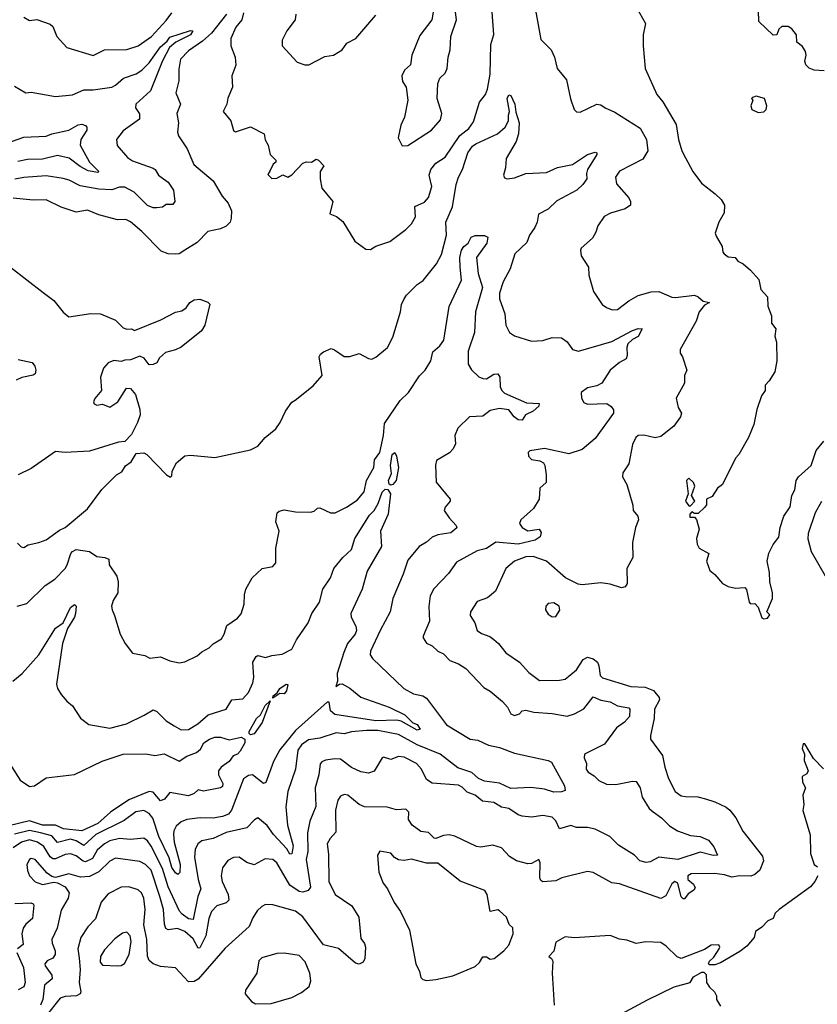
# Model space of a CAD drawing. Extents: x 1268547 to 1425625, y 515768 to 616754.
# Tile 294 of 507: x 1386953 to 1391211, y 542069 to 547325. Entities that reach past the tile are written whole.
import ezdxf

# ---------------------------------------------------------------- set-up
doc = ezdxf.new("R2010")
doc.units = 0

msp = doc.modelspace()

# ---------------------------------------------------------------- linework, layer by layer
at = {"layer": '0CON10XD'}
for points in [[(1389700, 547415), (1389735, 547220), (1389790, 547165), (1389808, 547125), (1389822, 547065), (1389873.1, 547005), (1389893.2, 546903.2), (1389913.8, 546845), (1389925, 546833.8), (1389945, 546831.4), (1390035, 546874.3), (1390055, 546870.8), (1390078.8, 546855), (1390131.1, 546831.1), (1390265, 546745.7), (1390299.1, 546685), (1390306.2, 546625), (1390279.5, 546580.5), (1390155, 546517.3), (1390134.6, 546485), (1390138.6, 546448.6), (1390205.5, 546375), (1390214.4, 546355), (1390214.2, 546335), (1390186.2, 546315), (1390107, 546293), (1390074.2, 546275), (1390040, 546225), (1390029.1, 546190.9), (1390010.6, 546159.4), (1389951.2, 546105), (1389946.2, 546095), (1389951.2, 546065), (1389990, 546005), (1389992.3, 545962.3), (1390016.2, 545875), (1390062, 545805), (1390085, 545788), (1390115.6, 545775.6), (1390145, 545778.9), (1390204.7, 545825.3), (1390255, 545853.1), (1390325, 545872.1), (1390364.5, 545874.5), (1390434.6, 545844.6), (1390455, 545841.9), (1390555, 545854.4), (1390575, 545845.7), (1390601.8, 545821.8), (1390635.6, 545815), (1390609.2, 545800.8), (1390579.7, 545765), (1390564.7, 545715.2), (1390478.8, 545565), (1390478.8, 545545), (1390491.2, 545525), (1390514.3, 545455), (1390502.5, 545425), (1390502, 545385), (1390458, 545305), (1390468.1, 545255), (1390485.5, 545225), (1390480.3, 545205), (1390444.7, 545155), (1390375, 545099.4), (1390345, 545093.5), (1390285, 545107.7), (1390255, 545106.4), (1390243.1, 545095), (1390225, 545056.7), (1390205.7, 544955), (1390173.2, 544906.8), (1390170.8, 544885), (1390195, 544843.3), (1390226.6, 544733.4), (1390228.7, 544705), (1390253.8, 544675), (1390256.9, 544655), (1390240, 544615), (1390224.6, 544534.6), (1390225.5, 544455), (1390194.6, 544395.4), (1390196.5, 544315), (1390185, 544297.1), (1390165, 544292.7), (1390105, 544312.2), (1390055, 544319.5), (1389955, 544308.7), (1389935, 544311.6), (1389866.2, 544345), (1389765, 544434.1), (1389695, 544458.8), (1389655, 544458.1), (1389595, 544435.5), (1389547.5, 544395), (1389493.1, 544275), (1389450.3, 544239.7), (1389395, 544220), (1389359.2, 544165), (1389358, 544145), (1389382, 544105), (1389394.5, 544064.5), (1389417.8, 544047.8), (1389463.4, 544033.4), (1389485, 544015.8), (1389509.2, 543995), (1389548, 543945), (1389622, 543895), (1389671.3, 543841.3), (1389727.8, 543797.8), (1389835, 543798.7), (1389865.6, 543805), (1389925, 543853.8), (1389960.5, 543909.5), (1389985, 543921.8), (1390015, 543912.5), (1390037.3, 543895), (1390045.7, 543875.7), (1390052.5, 543825), (1390065, 543812.2), (1390215, 543766.5), (1390291.9, 543761.9), (1390336, 543745), (1390366.2, 543706.2), (1390368.1, 543695), (1390341.9, 543645), (1390340.8, 543595), (1390320, 543505), (1390320.8, 543485), (1390385, 543396.7), (1390396.7, 543335), (1390416.9, 543275), (1390452, 543205), (1390485, 543182.9), (1390507.7, 543177.7), (1390573.1, 543176.9), (1390615, 543166.9), (1390665, 543150.5), (1390725, 543121.5), (1390744.4, 543105), (1390776.5, 543065), (1390812.8, 542992.8), (1390919.5, 542859.5), (1390924.6, 542834.6), (1390905, 542784.5), (1390877.8, 542762.2), (1390856.3, 542753.6), (1390795, 542755.1), (1390755, 542747.6), (1390715, 542760.4), (1390662.2, 542767.8), (1390537.5, 542765), (1390520, 542755), (1390520, 542735), (1390550, 542710), (1390559.3, 542690.7), (1390551.7, 542678.3), (1390521.5, 542658.5), (1390503, 542633), (1390495, 542632.5), (1390485, 542642.5), (1390467.5, 542715), (1390450, 542725), (1390435, 542712.5), (1390402.1, 542647.9), (1390375, 542633.8), (1390155, 542712.9), (1390115, 542718.5), (1390015, 542772.9), (1389985, 542778.6), (1389847.5, 542745), (1389815, 542728), (1389745, 542723.1), (1389735, 542730), (1389730.3, 542745), (1389731.7, 542825), (1389725, 542841.5), (1389685, 542820.4), (1389665, 542818.2), (1389605, 542835.6), (1389567.5, 542857.5), (1389525, 542903.8), (1389478.1, 542918.1), (1389415, 542908.8), (1389390.9, 542910.9), (1389276.9, 542966.9), (1389245, 542973.6), (1389215, 542970), (1389175, 542953.5), (1389165.6, 542955.6), (1389135.7, 542985.7), (1389095, 542991.9), (1389048.1, 543025), (1389029.4, 543055), (1389030, 543095), (1389015, 543110), (1388965, 543108), (1388915, 543121.4), (1388793.5, 543123.5), (1388765, 543136.6), (1388705, 543185.4), (1388685, 543189.6), (1388665, 543180), (1388651.5, 543158.5), (1388639, 543105), (1388641.2, 542988.8), (1388610, 542955), (1388594.6, 542925), (1388601.3, 542871.3), (1388602.9, 542725), (1388637.5, 542655), (1388726.4, 542595), (1388764, 542535), (1388775, 542420), (1388794.2, 542394.2), (1388800, 542375), (1388795.9, 542314.1), (1388786.7, 542295), (1388765, 542284.2), (1388745, 542288.6), (1388655, 542367.5), (1388575, 542386), (1388465, 542535.9), (1388425, 542566.6), (1388305, 542600.9), (1388265, 542601.2), (1388245, 542591.5), (1388221.3, 542568.7), (1388198.5, 542531.5), (1388177.5, 542485), (1388050.3, 542369.7), (1387905, 542202.9), (1387885, 542190.5), (1387855, 542190), (1387785, 542264), (1387705, 542270.9), (1387665.3, 542285.3), (1387645, 542303.1), (1387635.9, 542325.9), (1387631.2, 542415), (1387615.9, 542494.1), (1387623.4, 542575), (1387616.2, 542636.2), (1387603.5, 542665), (1387585, 542680.9), (1387535, 542696.2), (1387495, 542694.6), (1387425, 542658.5), (1387388.5, 542615), (1387356.9, 542525), (1387317.5, 542482.5), (1387278.5, 542425), (1387263.9, 542366.1), (1387270.2, 542315), (1387275.7, 542254.3), (1387270.8, 542185), (1387279.2, 542135), (1387275.5, 542125), (1387255.9, 542114.1), (1387195, 542111.7), (1387168.8, 542101.2), (1387092.5, 542005)], [(1390229.6, 547419.6), (1390294, 547305), (1390282.2, 547245), (1390281.4, 547185), (1390292.2, 547065), (1390354.3, 546925), (1390386, 546886), (1390458.5, 546765), (1390469.4, 546685), (1390487.1, 546625), (1390508.3, 546588.3), (1390546.2, 546515), (1390592.7, 546452.7), (1390666.7, 546395), (1390697.5, 546365), (1390715.9, 546335.9), (1390713.8, 546295), (1390685.9, 546244.1), (1390666.7, 546185), (1390670.5, 546170.5), (1390703.3, 546115), (1390706.7, 546085), (1390713.3, 546075), (1390735, 546060), (1390772.5, 546055), (1390786.1, 546036.1), (1390815, 546021.2), (1390855, 545988.8), (1390898.3, 545938.3), (1390910, 545885), (1390945.8, 545845), (1390946.4, 545796.4), (1390967.5, 545745), (1390967.1, 545705), (1390989.2, 545675), (1390984.2, 545635), (1390994.1, 545604.1), (1390995.8, 545505), (1390983.9, 545446.1), (1390955, 545397.5), (1390933.3, 545375), (1390933.3, 545345), (1390912.7, 545317.3), (1390888.5, 545245), (1390873.1, 545165), (1390843.1, 545095), (1390792, 545005), (1390774, 544985), (1390705, 544843.3), (1390677.5, 544825), (1390649.3, 544780.7), (1390620, 544765), (1390620, 544735), (1390609.3, 544720.7), (1390575, 544690), (1390555, 544690), (1390541.7, 544698.3), (1390530, 544685), (1390530, 544670), (1390555, 544670), (1390567, 544657), (1390580, 544605), (1390566.2, 544555), (1390570, 544525), (1390580, 544505), (1390632.5, 544475), (1390618.8, 544435), (1390636.7, 544385), (1390665, 544363.8), (1390705, 544316.2), (1390735, 544300), (1390775, 544290), (1390825, 544293.3), (1390833.9, 544283.9), (1390847.5, 544215), (1390855, 544207.5), (1390878.3, 544208.3), (1390895, 544190), (1390915, 544132.5), (1390925, 544127.5)], [(1386975, 547338.8), (1387005, 547320), (1387045, 547326.2), (1387115, 547302), (1387129.7, 547289.7), (1387151.9, 547235), (1387205, 547176.9), (1387345, 547133.6), (1387405, 547163.5), (1387525, 547165.5), (1387585.7, 547185), (1387656.4, 547235), (1387735, 547320.9), (1387765, 547362.5)], [(1388148.7, 547361.3), (1388139.3, 547325), (1388106.7, 547285), (1388080, 547225), (1388080, 547185), (1388103.3, 547125), (1388107.5, 547082.5), (1388086.2, 547025), (1388089.2, 546965), (1388064.2, 546905.8), (1388058.8, 546875), (1388038.8, 546835), (1388080.6, 546785), (1388094.4, 546734.4), (1388105, 546726.2), (1388185, 546753.3), (1388258.8, 546715), (1388264.2, 546684.2), (1388280, 546655), (1388290, 546605), (1388320, 546575), (1388320, 546565), (1388306.4, 546553.6), (1388289.3, 546520.7), (1388278.3, 546498.3), (1388298.3, 546478.3), (1388325, 546480), (1388357, 546497), (1388385, 546483.8), (1388405, 546496.2), (1388465, 546558.8), (1388485, 546566.7), (1388510, 546565), (1388535, 546580), (1388547.5, 546575), (1388577.5, 546545), (1388557.5, 546515), (1388557.5, 546475), (1388566.7, 546425), (1388624, 546355), (1388609.3, 546289.3), (1388645, 546274), (1388677.4, 546247.4), (1388742.2, 546142.2), (1388800.3, 546100.3), (1388825, 546098), (1388855, 546115.6), (1388929.5, 546140.5), (1389015, 546205.8), (1389044, 546235), (1389066.5, 546273.5), (1389062.6, 546327.4), (1389115, 546351.4), (1389135, 546375.7), (1389152.4, 546435), (1389138.8, 546495), (1389147.5, 546525), (1389175, 546560), (1389225, 546591.5), (1389303.3, 546706.7), (1389351.5, 546745), (1389375, 546779.4), (1389408.5, 546885), (1389439.6, 546925), (1389450.8, 546955), (1389464.5, 547035), (1389467.6, 547192.4), (1389484, 547246), (1389475.6, 547365)], [(1389160, 547365), (1389153.3, 547325), (1389088.7, 547241.3), (1389045.8, 547135), (1389038.6, 547085), (1389008, 547055), (1388993.8, 547025), (1388996.1, 546996.1), (1389016.7, 546965), (1389025.9, 546895.9), (1389008, 546805), (1388987.4, 546762.6), (1388974.4, 546695), (1388995, 546652.5)], [(1388995, 546652.5), (1389025, 546653.8), (1389152, 546735), (1389198.9, 546791.1), (1389207.1, 546825), (1389181.8, 546905), (1389185.6, 546984.4), (1389196.8, 547013.2), (1389225, 547040), (1389235.6, 547064.4), (1389240, 547125), (1389251.2, 547165), (1389254.1, 547235.9), (1389285.8, 547325), (1389280, 547365)], [(1391247.7, 547052.3), (1391195, 547055.7), (1391167.1, 547067.1), (1391150, 547085), (1391144.4, 547104.4), (1391151.4, 547135), (1391147.8, 547155), (1391131.3, 547181.3), (1391102.1, 547205), (1391099.5, 547245), (1391075, 547275.8), (1391055, 547288.1), (1391021.7, 547288.3), (1391006.6, 547275), (1390995.3, 547244.7), (1390975, 547242.2), (1390899.4, 547315), (1390897.5, 547375)], [(1388056.7, 547355), (1387976.7, 547253.4), (1387929.5, 547210.5), (1387855, 547158.8), (1387811.5, 547115), (1387801.9, 547061.9), (1387802, 546998), (1387787.3, 546935), (1387811.1, 546875), (1387791.8, 546825), (1387801.4, 546775), (1387795.7, 546725), (1387800.8, 546705), (1387846.5, 546636.5), (1387882.3, 546552.3), (1387985, 546465.6), (1388033.8, 546383.8), (1388066.8, 546345), (1388083.1, 546305), (1388081.2, 546265), (1388075.9, 546244.1), (1388055, 546222.9), (1388025, 546208.7), (1387956.9, 546195), (1387900, 546135), (1387834.1, 546094.1), (1387805, 546075.4), (1387786.8, 546073.2), (1387745, 546075.3), (1387708.9, 546088.9), (1387605, 546195.4), (1387545, 546245.6), (1387518.9, 546258.9), (1387475, 546257.5), (1387375, 546282.7), (1387315, 546307.8), (1387255, 546297.8), (1387175, 546325.3), (1387093.9, 546363.9), (1387025, 546360.9), (1386917.5, 546372.5)], [(1388426.7, 547355), (1388424, 547325), (1388378.8, 547265), (1388353.8, 547215), (1388353.8, 547185), (1388435, 547098.8), (1388475, 547084), (1388497.5, 547085), (1388581.2, 547128.8), (1388627.5, 547135), (1388675, 547164.2), (1388700.2, 547199.8), (1388746.9, 547225), (1388855, 547350)], [(1386925, 546970.8), (1386985, 546934), (1387015, 546938.8), (1387145, 546914.4), (1387235, 546923.6), (1387295, 546951.1), (1387345, 546950.8), (1387444.4, 546964.4), (1387465, 546975.6), (1387506.4, 547013.6), (1387575, 547035.3), (1387605, 547055.8), (1387645, 547095.3), (1387705, 547180.9), (1387739.8, 547210.2), (1387755, 547231.6), (1387865, 547267.7), (1387877.8, 547265), (1387865, 547244.4), (1387785.9, 547205), (1387752.8, 547177.2), (1387714.9, 547105), (1387651.9, 546945), (1387572.9, 546875), (1387571.8, 546855), (1387592.8, 546822.8), (1387593.1, 546795), (1387505, 546731.2), (1387469.5, 546685), (1387473, 546653), (1387528.7, 546588.7), (1387555, 546572), (1387665, 546533.3), (1387677.1, 546525), (1387694.6, 546494.6), (1387708.8, 546485), (1387745, 546458), (1387774.3, 546415), (1387780.9, 546355), (1387770.5, 546339.5), (1387735, 546339.4), (1387715, 546324), (1387685, 546320), (1387665, 546321.1), (1387635, 546334), (1387565, 546403.7), (1387515, 546431.1), (1387485, 546430.3), (1387445, 546417), (1387375, 546420.2), (1387275, 546437.5), (1387217.9, 546467.9), (1387185, 546478.2), (1387095, 546490.9), (1386975, 546483.4), (1386927, 546473)], [(1386941.2, 544531.2), (1386961.7, 544511.7), (1386975, 544507.5), (1386998, 544522), (1387055, 544533.8), (1387095, 544549.2), (1387165, 544600), (1387195.7, 544615), (1387315, 544714), (1387392.1, 544817.9), (1387470, 544895), (1387497.7, 544912.3), (1387517, 544943), (1387547.5, 544965), (1387575, 545010), (1387615, 545012.5), (1387632.5, 545005), (1387737.5, 544895), (1387757.5, 544882.5), (1387765, 544890), (1387767.5, 544915), (1387789.5, 544960.5), (1387835, 544996.7), (1387865, 545001.2), (1387995, 544988.1), (1388185, 545029.4), (1388225, 545048.1), (1388264.3, 545095), (1388319.7, 545140.3), (1388344, 545175), (1388371.5, 545235), (1388405, 545284), (1388423.3, 545295), (1388519.3, 545370.7), (1388568, 545425), (1388552.5, 545525), (1388559.7, 545540.3), (1388575, 545552), (1388615, 545570), (1388633.6, 545563.6), (1388685, 545527.5), (1388715, 545526.7), (1388765, 545543.3), (1388816, 545516), (1388833.8, 545513.8), (1388855, 545524.4), (1388915.9, 545575), (1388945, 545630.8), (1388985.8, 545765), (1388990.8, 545805), (1389006, 545835), (1389018, 545855), (1389075, 545912), (1389106.7, 545933.3), (1389178.7, 546021.3), (1389205, 546072), (1389231.6, 546175), (1389228.8, 546245), (1389264, 546326), (1389282.7, 546445), (1389295, 546483.8), (1389317.1, 546525), (1389345.5, 546614.5), (1389370.3, 546649.7), (1389387.4, 546662.6), (1389503.7, 546716.3), (1389545, 546751.4), (1389563.3, 546785), (1389561.9, 546815), (1389568.6, 546835), (1389554.8, 546905), (1389565, 546923.3), (1389575, 546920), (1389596.2, 546875), (1389602.1, 546832.1), (1389620, 546775), (1389616.5, 546715), (1389604.4, 546675), (1389550.4, 546585), (1389546.6, 546535), (1389535.8, 546495.8), (1389541.1, 546481.1), (1389555.8, 546475.8), (1389595, 546481.5), (1389655, 546503.8), (1389765, 546509.5), (1389825, 546535.7), (1389905, 546551.4), (1389985, 546605.6), (1390025, 546617.5), (1390033.3, 546615), (1390034.3, 546605), (1389984.7, 546525), (1389979.1, 546505), (1389980.8, 546475), (1389960, 546445)], [(1390895, 546830), (1390925, 546833.3), (1390937.5, 546845), (1390942.5, 546865), (1390930, 546905), (1390885, 546916.7), (1390865, 546910), (1390860, 546905), (1390867.5, 546895), (1390856.7, 546865), (1390862.5, 546845), (1390895, 546830)], [(1386910, 546675), (1386975, 546698.9), (1387095, 546703.3), (1387123.9, 546716.1), (1387215, 546735.5), (1387265.4, 546764.6), (1387285, 546766.9), (1387305, 546760.6), (1387312, 546752), (1387312.3, 546735), (1387278.7, 546685), (1387275.4, 546655), (1387326.5, 546565), (1387375.5, 546515), (1387370.5, 546509.5), (1387318.2, 546518.2), (1387275, 546541.4), (1387216.5, 546586.5), (1387155, 546600.9), (1387075, 546580), (1386995, 546579.4), (1386942.3, 546567.7)], [(1389960, 546445), (1389927.1, 546415), (1389821.3, 546358.7), (1389775, 546314.6), (1389723.6, 546286.4), (1389716.5, 546245), (1389703.5, 546215), (1389675, 546175.7), (1389660, 546135), (1389597.1, 546075), (1389570.8, 545995), (1389534.4, 545925), (1389513.9, 545866.1), (1389514.6, 545835), (1389543.1, 545755), (1389548, 545695), (1389568, 545655), (1389595, 545637.1), (1389685, 545608.9), (1389745, 545613.1), (1389795, 545629.5), (1389845, 545627.1), (1389876.3, 545606.3), (1389904.5, 545564.5), (1389935.7, 545555.7), (1390115, 545607.5), (1390224.4, 545665.6), (1390255, 545676.3), (1390276, 545675), (1390255.7, 545634.3), (1390225, 545618.4), (1390200.3, 545595), (1390193.7, 545575), (1390196.7, 545533.3), (1390191.5, 545515), (1390155.6, 545495), (1390105.6, 545455), (1390061.2, 545385), (1390035, 545370.8), (1389985, 545360), (1389951.4, 545335), (1389952, 545305), (1389965, 545281.2), (1389985, 545272.9), (1390087.1, 545277.1), (1390111.2, 545261.2), (1390122.3, 545242.3), (1390122.5, 545225), (1390025, 545089.2), (1389955, 545030), (1389885, 545008.2), (1389753.9, 545036.1), (1389675.9, 545024.1), (1389668, 545015), (1389669.2, 544995), (1389685, 544978), (1389730.5, 544970.5), (1389749.1, 544959.1), (1389757.1, 544945), (1389764.1, 544895.9), (1389763.3, 544855), (1389730, 544825), (1389725.7, 544765), (1389696.9, 544715), (1389628, 544655), (1389622, 544635), (1389636.2, 544615), (1389665, 544596.2), (1389726.7, 544605), (1389737.3, 544587.3), (1389732.5, 544565), (1389705, 544546.2), (1389615, 544525.8), (1389494.4, 544535.6), (1389445, 544503.2), (1389395, 544490.5), (1389285, 544430), (1389241.5, 544368.5), (1389163.6, 544286.4), (1389145, 544250), (1389138.1, 544191.9), (1389141.5, 544115), (1389106.2, 544035), (1389106.2, 544025), (1389125, 543996.2), (1389155, 543982.5), (1389185, 543954.2), (1389215, 543939.2), (1389248.8, 543905), (1389295, 543886.9), (1389335, 543861.5), (1389430.6, 543760.6), (1389465, 543740.6), (1389531.4, 543685), (1389558, 543655), (1389575, 543620), (1389595, 543610), (1389620.5, 543619.5), (1389635, 543635.8), (1389655, 543639.4), (1389698.2, 543628.2), (1389795, 543621.8), (1389875, 543606.9), (1389915, 543619.5), (1389965, 543647.2), (1390015, 543710), (1390055, 543693.3), (1390105, 543683.6), (1390145, 543662.5), (1390205, 543652.5), (1390210, 543645), (1390208.1, 543605), (1390182.5, 543575), (1390138.7, 543545), (1390075, 543457.1), (1389969.2, 543405), (1389965.9, 543385), (1389978.5, 543355), (1389977.5, 543325), (1389988, 543308), (1390019.4, 543289.4), (1390045, 543263.5), (1390085, 543244.6), (1390135, 543241.8), (1390225, 543261.1), (1390245, 543258.1), (1390265.5, 543225), (1390275.6, 543175), (1390313.6, 543115), (1390335.8, 543095.8), (1390379.2, 543065), (1390421.7, 543021.7), (1390465, 542995.8), (1390535, 542970), (1390585, 542964.5), (1390630.6, 542945), (1390659.4, 542909.4), (1390677.5, 542865), (1390655.8, 542864.2), (1390585, 542882), (1390467.4, 542842.6), (1390365.8, 542854.2), (1390319.5, 542830.5), (1390297, 542827), (1390264.3, 542835), (1390235, 542865.5), (1390149.1, 542919.1), (1390104.4, 542965), (1390024.7, 543004.7), (1389985, 543013.8), (1389925, 543012.7), (1389895, 543023.5), (1389835.6, 543005.6), (1389815, 543048.6), (1389795, 543067.3), (1389745, 543076.5), (1389685, 543068.2), (1389635, 543073.7), (1389615, 543080), (1389565, 543114.7), (1389525, 543122.2), (1389485, 543145.8), (1389424.3, 543154.3), (1389384.3, 543185), (1389341.6, 543201.6), (1389315, 543228.5), (1389295, 543239.1), (1389155, 543249.4), (1389125, 543269.2), (1389098.2, 543325), (1389071.8, 543355), (1389005, 543388.4), (1388975, 543391.5), (1388935, 543376.5), (1388895, 543388), (1388887.5, 543385), (1388846.2, 543313.8), (1388815, 543302.9), (1388775, 543310.5), (1388725, 543333.8), (1388665, 543377.1), (1388635, 543380), (1388585, 543373.1), (1388565.6, 543364.4), (1388557.9, 543352.1), (1388550.8, 543295), (1388529.6, 543225), (1388534.6, 543125), (1388502.7, 543047.3), (1388488.7, 542985), (1388491.1, 542885), (1388481.7, 542841.7), (1388504.7, 542695), (1388493, 542677), (1388465, 542668.4), (1388445, 542671.4), (1388394.9, 542704.9), (1388326.6, 542825), (1388305, 542842.7), (1388263.3, 542845), (1388205, 542814.3), (1388165, 542826.7), (1388125, 542854.4), (1388095, 542853.1), (1388065, 542836.9), (1388035, 542798), (1388027.9, 542755), (1388033.8, 542725), (1388066.2, 542655), (1388068.8, 542625), (1388055, 542610.4), (1388005, 542594), (1387976.7, 542565), (1387962, 542528), (1387946.8, 542435), (1387915, 542370.4), (1387905, 542369.1), (1387878.9, 542418.9), (1387835, 542457.6), (1387795, 542473.9), (1387745, 542467.5), (1387733.9, 542473.9), (1387726.5, 542496.5), (1387720.4, 542575), (1387700.5, 542645), (1387655.2, 542785), (1387625, 542815.9), (1387595, 542830.7), (1387465, 542850), (1387435, 542832.9), (1387375, 542777.1), (1387325, 542750.9), (1387277.6, 542747.6), (1387215, 542766.4), (1387145, 542745.6), (1387125, 542750.6), (1387098.9, 542768.9), (1387035, 542841.5), (1387015, 542848.1), (1387005, 542842.9), (1386990.9, 542815), (1386994, 542784), (1387005.6, 542755), (1387035, 542723.3), (1387075, 542708.5), (1387135, 542720.8), (1387155, 542718), (1387196.1, 542696.1), (1387216.7, 542665), (1387211.5, 542635), (1387175, 542571.2), (1387152.4, 542475), (1387125.3, 542415), (1387126, 542395), (1387142.1, 542355), (1387141.5, 542335), (1387130, 542315), (1387099.2, 542300.8), (1387087.1, 542285), (1387088.9, 542275), (1387123.8, 542225), (1387126.4, 542205), (1387085, 542170.6), (1387076.5, 542095), (1387064.2, 542065)], [(1386938.8, 544195), (1386991.6, 544208.4), (1387088.1, 544305), (1387140.7, 544339.3), (1387195, 544395.7), (1387207.1, 544415), (1387226.1, 544475), (1387235, 544487.1), (1387255, 544496.8), (1387325, 544486.5), (1387365, 544460.5), (1387407.5, 544455), (1387429.2, 544445), (1387431.1, 544415), (1387471.5, 544355), (1387478.9, 544325), (1387477.5, 544265), (1387452.5, 544225), (1387443.9, 544195), (1387446.2, 544175), (1387460, 544145), (1387490, 544045), (1387515.6, 543995), (1387555, 543944.4), (1387621.7, 543931.7), (1387647, 543917), (1387705, 543924.2), (1387755, 543902), (1387805, 543891.2), (1387835, 543898), (1387901.2, 543928.8), (1387925, 543950), (1387965, 543972), (1387985.7, 543994.3), (1388029.7, 544020.3), (1388044.2, 544045), (1388058.5, 544091.5), (1388115, 544130), (1388135, 544154), (1388152.2, 544205), (1388153.3, 544255), (1388160.5, 544285), (1388193.8, 544346.2), (1388247.5, 544395), (1388304, 544406), (1388320, 544425), (1388320, 544505), (1388338, 544595), (1388320, 544645), (1388327.7, 544692.3), (1388338, 544702), (1388365, 544708.9), (1388425, 544697.3), (1388505, 544695.7), (1388525, 544702), (1388543.2, 544716.8), (1388555, 544718.6), (1388612.7, 544692.7), (1388636.4, 544693.6), (1388697.4, 544722.6), (1388755, 544760), (1388791.8, 544805), (1388805.3, 544864.7), (1388844.2, 544935), (1388847.9, 544975), (1388875.2, 545015), (1388894.8, 545105), (1388900.3, 545169.7), (1388985, 545292.5), (1389028.9, 545335), (1389086.8, 545423.2), (1389117.2, 545455), (1389148.2, 545505), (1389158.3, 545551.7), (1389196.8, 545585), (1389216.7, 545615), (1389245.4, 545795), (1389311.2, 545935), (1389305.2, 546005), (1389302.1, 546055), (1389312.4, 546095), (1389325, 546114.8), (1389347.5, 546132.5), (1389363.5, 546165), (1389385, 546174), (1389435, 546172.7), (1389452.2, 546165), (1389447.5, 546132.5), (1389391.5, 546055), (1389400.3, 545970.3), (1389424.4, 545895), (1389387.3, 545765), (1389380.3, 545655), (1389347.2, 545555), (1389346.6, 545486.6), (1389365.5, 545455.5), (1389405, 545419.2), (1389425, 545409.2), (1389445, 545408.6), (1389485, 545433.1), (1389506, 545435), (1389517.2, 545417.2), (1389518.2, 545365), (1389526.7, 545345), (1389541.1, 545331.1), (1389659.3, 545279.3), (1389726.8, 545276.8), (1389725, 545262.3), (1389695, 545234.7), (1389653.6, 545216.4), (1389635, 545187.5), (1389615, 545188.9), (1389592.7, 545205), (1389565, 545241.8), (1389515, 545249.8), (1389465, 545238.5), (1389425, 545208.1), (1389355, 545206), (1389291.9, 545145), (1389276.7, 545105), (1389278.8, 545061.2), (1389268, 545035), (1389246.8, 545013.2), (1389178.6, 544971.4), (1389172.9, 544947.1), (1389176.2, 544856.2), (1389251.2, 544765), (1389251.2, 544755), (1389225, 544723.8), (1389219.4, 544705), (1389245.3, 544665.3), (1389284, 544625), (1389287.3, 544612.7), (1389254.4, 544585.6), (1389185.4, 544574.6), (1389155, 544562.2), (1389124.7, 544535.3), (1389085, 544513.1), (1389025, 544440), (1389000.9, 544365), (1388944.6, 544235), (1388930, 544165), (1388876.9, 544065), (1388826.2, 543955), (1388824.6, 543935), (1388836.2, 543915), (1389004.3, 543755), (1389055, 543726.9), (1389105.3, 543715.3), (1389124.1, 543704.1), (1389231.3, 543561.3), (1389357.5, 543485), (1389398.9, 543478.9), (1389455, 543453.2), (1389515, 543440.8), (1389595, 543409.3), (1389775, 543371.1), (1389791.5, 543361.5), (1389860.9, 543235), (1389865, 543211.2), (1389846.1, 543203.9), (1389805, 543201.2), (1389755, 543217.2), (1389682.6, 543227.4), (1389575, 543221.1), (1389515, 543250.4), (1389435, 543259.7), (1389402.5, 543275), (1389366.2, 543306.2), (1389291.3, 543331.3), (1389197.5, 543405), (1389075, 543453.7), (1388975, 543510.2), (1388865, 543530.7), (1388805, 543531.3), (1388725, 543523.4), (1388685, 543512.5), (1388642.2, 543517.8), (1388555, 543490.5), (1388495, 543480.5), (1388457.8, 543455), (1388438.3, 543425), (1388424.7, 543325), (1388384.7, 543205.2), (1388373.7, 543123.7), (1388383, 543025), (1388412.1, 542915), (1388405, 542872.5), (1388395, 542870), (1388379.2, 542899.1), (1388307.2, 542975), (1388275, 543023.8), (1388225, 543064.4), (1388206.1, 543053.9), (1388165, 543011.1), (1388055, 542985.8), (1387985, 542953.4), (1387925, 542942.2), (1387903.3, 542926.7), (1387889.2, 542895), (1387886.5, 542855), (1387905.3, 542735), (1387919.3, 542685), (1387904.8, 542645.2), (1387878.8, 542521.2), (1387855, 542526.3), (1387819.9, 542549.9), (1387806.6, 542566.6), (1387746.2, 542696.2), (1387716.2, 542795)], [(1386904.3, 546004.3), (1387078.7, 545868.7), (1387136.1, 545826.1), (1387184.5, 545764.5), (1387215, 545738.8), (1387332.4, 545757.6), (1387385, 545754.2), (1387465, 545720.4), (1387505, 545680.6), (1387525, 545673.8), (1387550, 545675), (1387566.7, 545666.7), (1387706.6, 545723.4), (1387785, 545764.2), (1387819.1, 545770.9), (1387842.1, 545787.9), (1387862, 545815), (1387885, 545829.2), (1387915, 545832.5), (1387957.5, 545817.5), (1387967.5, 545807.5), (1387941.5, 545695), (1387924.3, 545665), (1387815, 545576.5), (1387785, 545562.2), (1387730.8, 545549.2), (1387700.2, 545519.8), (1387685, 545494.2), (1387665, 545483.8), (1387645, 545483.3), (1387618.3, 545518.3), (1387595, 545528.6), (1387545, 545509.2), (1387515, 545508), (1387495, 545500), (1387455, 545506), (1387425, 545493.8), (1387400, 545465), (1387383.9, 545416.1), (1387390, 545345), (1387355, 545302.5), (1387346.7, 545285), (1387350, 545275), (1387365, 545267.5), (1387395, 545272.5), (1387435, 545257.5), (1387476.2, 545285), (1387522.5, 545357.5), (1387545, 545356), (1387570.8, 545325), (1387594.5, 545245), (1387595.7, 545215), (1387582, 545175), (1387550, 545110), (1387515, 545073.3), (1387480.7, 545069.3), (1387325, 545022.5), (1387195, 545014.4), (1387145, 545020), (1387015, 544930), (1386945.6, 544895)], [(1386945, 545511.5), (1387018.8, 545495), (1387034, 545475), (1387040, 545455), (1387035.5, 545435), (1387025, 545428.2), (1386965, 545414.7), (1386935, 545401.1)], [(1390925, 544127.5), (1390945, 544130), (1390957.5, 544147.5), (1390942.5, 544165), (1390971.2, 544235), (1390972.5, 544265), (1390957.5, 544325), (1390956.7, 544375), (1390944.2, 544434.2), (1390952.6, 544477.4), (1390975.8, 544524.2), (1391005, 544563.3), (1391013.3, 544615), (1391032.9, 544675), (1391067.1, 544725), (1391075.8, 544785), (1391090.6, 544815), (1391097.5, 544865), (1391111.2, 544885), (1391178.8, 544945), (1391206, 545025), (1391246.9, 545075)], [(1388935, 544840.4), (1388925.5, 544845.5), (1388922.5, 544865), (1388937.7, 544902.3), (1388933, 544945), (1388942.2, 545005), (1388955, 545014.4), (1388965.3, 544995.3), (1388975.4, 544935), (1388963.5, 544865), (1388945, 544843.9), (1388935, 544840.4)], [(1390535, 544730), (1390557.5, 544755), (1390540, 544785), (1390556.7, 544835), (1390550, 544855), (1390525, 544877.5), (1390513.3, 544865), (1390522.5, 544795), (1390507.5, 544755), (1390525, 544730), (1390535, 544730)], [(1386916.9, 543795), (1386965.6, 543835), (1387055, 543934.5), (1387145, 544077.1), (1387185, 544106), (1387225, 544187.1), (1387245, 544203.8), (1387254, 544194), (1387251.5, 544155), (1387246, 544135), (1387208.2, 544075), (1387181.1, 543995), (1387148.8, 543778.8), (1387154.2, 543755), (1387175, 543723.3), (1387205, 543686.7), (1387235, 543662.5), (1387277, 543597), (1387322.8, 543562.8), (1387435, 543542.7), (1387522.9, 543567.1), (1387618.2, 543611.8), (1387665, 543641.4), (1387685, 543632.2), (1387735, 543582.1), (1387778.1, 543555), (1387815, 543533.6), (1387854.4, 543535.6), (1387904.3, 543565.7), (1387960, 543615), (1388055, 543644.2), (1388085, 543694.2), (1388145, 543700), (1388175, 543734.2), (1388196.9, 543785), (1388202.5, 543815), (1388196.9, 543895), (1388215, 543926.7), (1388225, 543931.2), (1388265, 543920.6), (1388298.3, 543931.7), (1388355, 543938), (1388405.7, 543965), (1388430, 544015), (1388493.8, 544105), (1388513.1, 544155), (1388553, 544215), (1388571.1, 544285), (1388612.7, 544345), (1388629.5, 544395), (1388678, 544455), (1388725, 544496.2), (1388741.8, 544555), (1388820.3, 544679.7), (1388845, 544705.4), (1388867.1, 544742.9), (1388887.4, 544802.6), (1388905, 544819.4), (1388918.1, 544818.1), (1388932.2, 544795), (1388920.5, 544685), (1388879.2, 544595), (1388885, 544513.3), (1388808.1, 544381.9), (1388782, 544285), (1388720, 544155), (1388722.5, 544135), (1388747.6, 544087.6), (1388751.1, 544065), (1388744.4, 544045), (1388702.7, 543995), (1388683.2, 543946.8), (1388647.5, 543835), (1388648.8, 543795), (1388640, 543765), (1388661.2, 543778.8), (1388675, 543780), (1388715, 543757.1), (1388775, 543708.3), (1388924.8, 543654.8), (1389009.4, 543615), (1389052.1, 543572.1), (1389075, 543563.1), (1389091.7, 543538.3), (1389075, 543533.4), (1388989.8, 543579.8), (1388966.3, 543586.3), (1388855, 543581.8), (1388635, 543616.8), (1388612.5, 543635), (1388605, 543682.5), (1388595, 543682.5), (1388425, 543530.8), (1388342, 543428), (1388307.3, 543365), (1388267.2, 543252.8), (1388255, 543248.6), (1388195, 543293.5), (1388175, 543290.5), (1388148, 543272), (1388083.2, 543105), (1388067.5, 543085), (1388035, 543071.7), (1387985, 543062.7), (1387915.6, 543064.4), (1387845, 543055.7), (1387815, 543043.4), (1387789, 543021), (1387776.2, 542995), (1387774.8, 542975), (1387778.3, 542935), (1387810.4, 542815), (1387807.1, 542772.9), (1387797.5, 542762.5), (1387785, 542770.4), (1387765, 542799.6), (1387751.4, 542851.4), (1387695, 542964.7), (1387663, 543063), (1387645, 543087.6), (1387615, 543104.1), (1387572.8, 543097.2), (1387510.2, 543049.8), (1387359.1, 542975), (1387295, 542916.5), (1387255, 542942.3), (1387225, 542950), (1387155, 542933.6), (1387125, 542967.9), (1387064.4, 542984.4), (1387005, 542997.7), (1386925, 542977.8)], [(1391255, 544354.4), (1391180.8, 544485), (1391162.8, 544552.8), (1391164.2, 544585), (1391201.2, 544695), (1391235, 544754.5)], [(1389795, 544137.5), (1389815, 544140), (1389837.3, 544172.7), (1389832.5, 544195), (1389805, 544211.9), (1389775, 544208.8), (1389761.2, 544195), (1389760, 544175), (1389775, 544152.5), (1389795, 544137.5)], [(1388305, 543704.2), (1388306.2, 543715), (1388328, 543732), (1388341.1, 543755), (1388375, 543778.5), (1388385, 543776.7), (1388377.2, 543742.8), (1388365, 543725.7), (1388342.5, 543727.5), (1388305, 543704.2)], [(1388185, 543506.8), (1388177.3, 543515), (1388178.1, 543525), (1388217.1, 543595), (1388237.8, 543615), (1388262.9, 543665), (1388289.3, 543689.3), (1388246.6, 543573.4), (1388205, 543512.5), (1388185, 543506.8)], [(1386908.6, 543338.6), (1386956, 543265), (1387005, 543231.5), (1387031.2, 543235), (1387095, 543277.8), (1387245, 543295.4), (1387392.7, 543367.3), (1387505, 543404.6), (1387626.4, 543406.4), (1387675, 543396.5), (1387725, 543406.9), (1387805, 543366.7), (1387845, 543394.6), (1387897.1, 543412.9), (1387918.2, 543431.8), (1387935.7, 543465), (1387966, 543485), (1387995, 543494.5), (1388024.5, 543494.5), (1388071.3, 543481.3), (1388135, 543494.8), (1388155.2, 543485.2), (1388154.7, 543465), (1388130, 543420), (1388115, 543404.3), (1388093.3, 543395), (1388071.2, 543365), (1388028, 543335), (1388014.3, 543315), (1388014.2, 543294.2), (1388038.3, 543248.3), (1388035, 543232.5), (1388025.9, 543224.1), (1387935, 543207.5), (1387905, 543214), (1387885, 543194), (1387855, 543182.9), (1387755, 543200), (1387726.9, 543165), (1387705, 543155.8), (1387665, 543201.1), (1387645, 543205.6), (1387535, 543160.9), (1387438.3, 543095), (1387370.9, 543035), (1387285, 542996.1), (1387186.6, 543006.5), (1387144.9, 543024.9), (1387075, 543024.9), (1387005, 543048.5), (1386895, 543021.1)], [(1391245, 543326.7), (1391190.7, 543380.7), (1391145, 543460), (1391135, 543460), (1391131.2, 543435), (1391142.5, 543405), (1391140.7, 543370.7), (1391162.5, 543315), (1391155, 543300), (1391130, 543285), (1391132.5, 543255), (1391147.5, 543225), (1391133.3, 543185), (1391135, 543170), (1391138.8, 543135), (1391133.6, 543103.6), (1391173.6, 542973.6), (1391174.2, 542875), (1391193.8, 542815), (1391212.5, 542802.5)], [(1387716.2, 542795), (1387655, 542913.3), (1387635, 542941.8), (1387615, 542955.4), (1387545, 542949.4), (1387485, 542954), (1387435, 542941.6), (1387405.3, 542925), (1387367.4, 542892.6), (1387342, 542848), (1387305, 542830), (1387292.7, 542832.7), (1387255, 542862.4), (1387225, 542872.3), (1387195, 542868.3), (1387145, 542846), (1387129.4, 542845), (1387116.2, 542856.2), (1387081.6, 542911.6), (1387048.4, 542935), (1387005, 542946.9), (1386962.7, 542935), (1386918.6, 542905)], [(1389125, 542195.8), (1389175, 542202.2), (1389265, 542221.5), (1389385, 542271.1), (1389408.2, 542291.8), (1389425, 542323.3), (1389445, 542323.3), (1389465, 542310), (1389485.4, 542314.6), (1389538, 542355), (1389565, 542384.2), (1389588, 542445), (1389585, 542477.5), (1389565.8, 542495.8), (1389551.4, 542535), (1389515, 542568.8), (1389505, 542573.8), (1389464.2, 542564.2), (1389449.2, 542655), (1389436.5, 542676.5), (1389305, 542725.7), (1389185, 542822.5), (1389125, 542821.8), (1389045.6, 542844.4), (1389005, 542837.5), (1388975, 542841.1), (1388953.6, 542853.6), (1388935, 542876), (1388875, 542886.7), (1388862.5, 542865), (1388870.8, 542775), (1388894, 542715), (1388916.2, 542686.2), (1388952.6, 542612.6), (1388986.1, 542565), (1389034.6, 542464.6), (1389067.1, 542285), (1389088, 542245), (1389095, 542212.5), (1389105, 542201.2), (1389125, 542195.8)], [(1391213.8, 542755), (1391198.6, 542725), (1391175, 542697.1), (1391007.5, 542575), (1390987.1, 542555), (1390975, 542526.7), (1390946.7, 542515), (1390915, 542481.2), (1390881.7, 542458.3), (1390873.8, 542425), (1390835, 542380), (1390798.3, 542351.7), (1390695, 542290), (1390665, 542280), (1390635, 542280), (1390630, 542285), (1390635, 542300), (1390658.3, 542321.7), (1390686.7, 542365), (1390690, 542375), (1390685, 542386.7), (1390645, 542385.5), (1390608.3, 542361.7), (1390485, 542313.3), (1390463, 542323), (1390405, 542380), (1390375, 542399.5), (1390295, 542402.2), (1390244.3, 542394.3), (1390195, 542410.8), (1390155, 542416.2), (1390105, 542436), (1389914.2, 542424.2), (1389865, 542430), (1389815, 542401.2), (1389805, 542352.5), (1389777.5, 542325), (1389793, 542313), (1389798.8, 542298.8), (1389795.8, 542235), (1389807.1, 542065)], [(1386927.7, 542607.7), (1387011.6, 542611.6), (1387025.3, 542605.3), (1387027.8, 542597.8), (1387022.2, 542527.8), (1386985, 542496.2), (1386972, 542475), (1386964.7, 542445.3), (1386968.7, 542418.7), (1386970.9, 542389.1), (1386941.5, 542365)], [(1387475, 542274.4), (1387495, 542276.9), (1387512.9, 542287.1), (1387537.1, 542335), (1387548.9, 542405), (1387542.4, 542435), (1387525, 542453.9), (1387501, 542449), (1387461.5, 542418.5), (1387405, 542359.1), (1387384.7, 542325), (1387381.8, 542295), (1387395, 542277.3), (1387475, 542274.4)], [(1386937.5, 542345), (1386973.4, 542265), (1386981.8, 542185), (1386975, 542163.1), (1386945, 542146.9)], [(1388212.4, 542072.4), (1388295, 542073.8), (1388406.2, 542105), (1388457.8, 542132.2), (1388498, 542165), (1388508.1, 542195), (1388502.2, 542235), (1388476.6, 542296.6), (1388445, 542329.2), (1388365, 542342), (1388325, 542340.8), (1388245, 542317.5), (1388228.8, 542301.2), (1388218.6, 542235), (1388158.8, 542145), (1388156.2, 542125), (1388190, 542085), (1388212.4, 542072.4)], [(1390165, 542017.5), (1390305, 542093.9), (1390447.6, 542162.4), (1390532.5, 542185), (1390550, 542215), (1390595, 542240), (1390605, 542240), (1390618.3, 542228.3), (1390620, 542185), (1390635, 542160), (1390662.5, 542135), (1390672.5, 542115), (1390672.5, 542095), (1390695, 542060)]]:
    msp.add_lwpolyline(points, dxfattribs=at)

doc.saveas('drawing.dxf')
